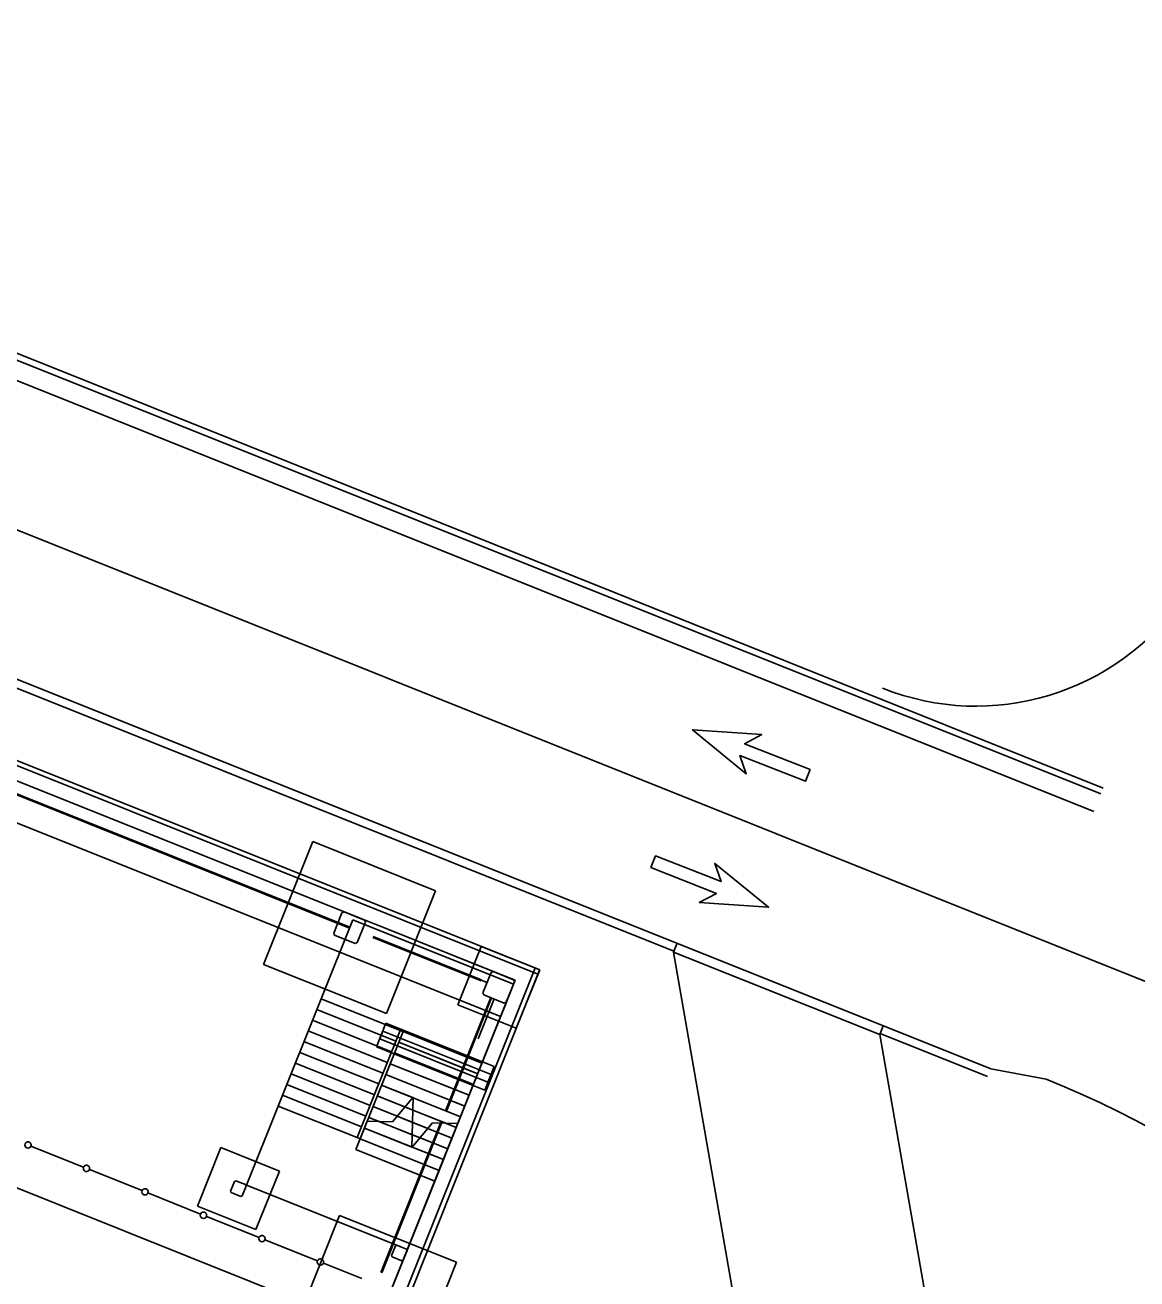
# Model space of a CAD drawing. Extents: x 468143 to 491361, y 1438528 to 1468730.
# Drawn here: x 489012 to 489100.3, y 1467133.7 to 1467233.2 of the extents above; entities that cross this region are included whole.
import ezdxf

# ---------------------------------------------------------------- set-up
doc = ezdxf.new("R2010")
doc.units = 0
doc.layers.add('Default', color=7, linetype='Continuous')
doc.layers.add('Xreference_dp', color=7, linetype='Continuous')

# ---------------------------------------------------------------- blocks, each defined once
blk = doc.blocks.new('DAMerge_2')
at = {"layer": 'Default'}
blk.add_lwpolyline([(0.707, -4.094), (0, -3.387), (3.948, 0.561), (2.416, 0.679), (7.307, 3.213), (4.773, -1.678), (4.655, -0.146), (0.707, -4.094)], dxfattribs=at)
blk = doc.blocks.new('DAMerge_6')
at = {"layer": 'Default'}
blk.add_lwpolyline([(0.707, -4.094), (0, -3.387), (3.948, 0.561), (2.416, 0.679), (7.307, 3.213), (4.773, -1.678), (4.655, -0.146), (0.707, -4.094)], dxfattribs=at)

msp = doc.modelspace()

# ---------------------------------------------------------------- linework, layer by layer
at = {"layer": 'Xreference_dp'}
for p, q in [((489096.834, 1467170.833), (488420.478, 1467441.418)), ((489117.984, 1467150.525), (488416.392, 1467431.205)), ((488416.392, 1467431.205), (489117.984, 1467150.525)), ((489088.663, 1467150.407), (488412.306, 1467420.992)), ((489063.519, 1467159.748), (488411.325, 1467420.666)), ((489097.577, 1467172.69), (488979.182, 1467220.056)), ((489097.391, 1467172.226), (488978.996, 1467219.591)), ((488871.705, 1467196.824), (489040.048, 1467129.477)), ((488988.308, 1467183.695), (489052.728, 1467157.923)), ((489052.867, 1467158.271), (488988.447, 1467184.043)), ((489038.267, 1467162.496), (488999.891, 1467177.849)), ((488999.62, 1467176.836), (489037.764, 1467161.576)), ((489037.795, 1467161.653), (488999.651, 1467176.913)), ((489034.851, 1467168.436), (489030.951, 1467158.687)), ((489030.951, 1467158.687), (489034.851, 1467168.436)), ((489044.6, 1467164.535), (489034.851, 1467168.436)), ((489034.851, 1467168.436), (489044.6, 1467164.535)), ((489040.7, 1467154.787), (489044.6, 1467164.535)), ((489044.6, 1467164.535), (489040.7, 1467154.787)), ((489035.52, 1467155.966), (489038.027, 1467162.233)), ((489037.172, 1467162.795), (489036.522, 1467161.17)), ((489037.334, 1467162.865), (489037.172, 1467162.795)), ((489038.959, 1467162.215), (489037.334, 1467162.865)), ((489038.027, 1467162.233), (489050.794, 1467157.126)), ((489039.029, 1467162.052), (489038.959, 1467162.215)), ((489038.379, 1467160.427), (489039.029, 1467162.052)), ((489049.177, 1467158.132), (489039.892, 1467161.846)), ((489036.522, 1467161.17), (489036.591, 1467161.008)), ((489036.591, 1467161.008), (489038.216, 1467160.358)), ((489038.216, 1467160.358), (489038.379, 1467160.427)), ((489039.621, 1467160.833), (489048.209, 1467157.397)), ((489048.24, 1467157.474), (489039.652, 1467160.91)), ((489063.488, 1467159.671), (489063.767, 1467160.367)), ((489048.221, 1467160.125), (489046.363, 1467155.483)), ((489046.363, 1467155.483), (489048.221, 1467160.125)), ((489052.863, 1467158.268), (489048.221, 1467160.125)), ((489048.221, 1467160.125), (489052.863, 1467158.268)), ((489063.488, 1467159.671), (489070.467, 1467119.729)), ((489079.86, 1467153.121), (489063.488, 1467159.671)), ((489030.951, 1467158.687), (489040.7, 1467154.787)), ((489040.7, 1467154.787), (489030.951, 1467158.687)), ((489052.488, 1467158.333), (489041.747, 1467131.485)), ((489051.006, 1467153.626), (489052.863, 1467158.268)), ((489052.863, 1467158.268), (489051.006, 1467153.626)), ((489042.096, 1467131.346), (489052.836, 1467158.194)), ((489048.24, 1467157.474), (489048.209, 1467157.397)), ((489048.225, 1467157.436), (489048.689, 1467157.25)), ((489049.01, 1467158.059), (489048.36, 1467156.434)), ((489049.172, 1467158.129), (489049.01, 1467158.059)), ((489050.797, 1467157.479), (489049.172, 1467158.129)), ((489050.217, 1467155.691), (489050.867, 1467157.316)), ((489050.867, 1467157.316), (489050.797, 1467157.479)), ((489050.794, 1467157.126), (489048.286, 1467150.859)), ((489048.36, 1467156.434), (489048.429, 1467156.272)), ((489048.429, 1467156.272), (489050.054, 1467155.622)), ((489032.115, 1467147.455), (489035.52, 1467155.966)), ((489041.787, 1467153.459), (489035.52, 1467155.966)), ((489048.975, 1467156.058), (489045.385, 1467147.083)), ((489045.462, 1467147.052), (489049.053, 1467156.027)), ((489046.363, 1467155.483), (489051.006, 1467153.626)), ((489051.006, 1467153.626), (489046.363, 1467155.483)), ((489047.986, 1467152.799), (489049.246, 1467155.95)), ((489048.286, 1467150.859), (489050.221, 1467155.695)), ((489050.054, 1467155.622), (489050.217, 1467155.691)), ((489041.106, 1467151.757), (489034.839, 1467154.264)), ((489041.447, 1467152.608), (489035.18, 1467155.115)), ((489040.766, 1467150.906), (489034.499, 1467153.413)), ((489042.019, 1467153.366), (489038.274, 1467144.004)), ((489038.382, 1467144.948), (489041.787, 1467153.459)), ((489042.019, 1467153.366), (489038.615, 1467144.855)), ((489039.918, 1467152.16), (489040.661, 1467154.017)), ((489040.413, 1467153.398), (489040.166, 1467152.779)), ((489040.413, 1467153.398), (489040.166, 1467152.779)), ((489049.001, 1467149.962), (489040.413, 1467153.398)), ((489049.001, 1467149.962), (489040.413, 1467153.398)), ((489049.249, 1467150.581), (489040.661, 1467154.017)), ((489041.787, 1467153.459), (489042.019, 1467153.366)), ((489042.019, 1467153.366), (489048.286, 1467150.859)), ((489042.019, 1467153.366), (489047.089, 1467151.338)), ((489079.86, 1467153.121), (489080.138, 1467153.817)), ((489040.425, 1467150.055), (489034.158, 1467152.562)), ((489040.166, 1467152.779), (489048.754, 1467149.343)), ((489040.166, 1467152.779), (489048.754, 1467149.343)), ((489041.679, 1467152.515), (489047.946, 1467150.008)), ((489041.679, 1467152.515), (489046.749, 1467150.487)), ((489079.86, 1467153.121), (489086.838, 1467113.179)), ((489088.415, 1467149.788), (489079.891, 1467153.198)), ((489040.085, 1467149.204), (489033.818, 1467151.711)), ((489039.918, 1467152.16), (489048.506, 1467148.724)), ((489041.338, 1467151.664), (489047.606, 1467149.157)), ((489041.338, 1467151.664), (489046.409, 1467149.635)), ((489047.163, 1467151.308), (489048.286, 1467150.859)), ((489039.744, 1467148.352), (489033.477, 1467150.86)), ((489040.998, 1467150.813), (489047.265, 1467148.306)), ((489040.998, 1467150.813), (489046.073, 1467148.782)), ((489048.286, 1467150.859), (489044.541, 1467141.497)), ((489048.286, 1467150.859), (489044.882, 1467142.348)), ((489046.823, 1467150.457), (489047.946, 1467150.008)), ((489049.249, 1467150.581), (489048.506, 1467148.724)), ((489093.075, 1467149.58), (489088.663, 1467150.407)), ((489039.404, 1467147.501), (489033.137, 1467150.009)), ((489040.657, 1467149.962), (489046.925, 1467147.455)), ((489040.657, 1467149.962), (489045.733, 1467147.931)), ((489046.482, 1467149.606), (489047.606, 1467149.157)), ((489048.754, 1467149.343), (489049.001, 1467149.962)), ((489048.754, 1467149.343), (489049.001, 1467149.962)), ((489038.723, 1467145.799), (489032.456, 1467148.306)), ((489039.063, 1467146.65), (489032.796, 1467149.157)), ((489040.317, 1467149.111), (489046.584, 1467146.603)), ((489040.317, 1467149.111), (489042.793, 1467148.12)), ((489046.138, 1467148.756), (489047.265, 1467148.306)), ((489029.608, 1467141.188), (489032.115, 1467147.455)), ((489038.382, 1467144.948), (489032.115, 1467147.455)), ((489039.636, 1467147.408), (489045.903, 1467144.901)), ((489039.636, 1467147.408), (489041.547, 1467146.644)), ((489039.976, 1467148.26), (489046.244, 1467145.752)), ((489039.976, 1467148.26), (489042.17, 1467147.382)), ((489042.821, 1467148.154), (489041.17, 1467146.196)), ((489042.17, 1467147.382), (489042.795, 1467147.132)), ((489042.718, 1467144.156), (489042.821, 1467148.154)), ((489042.793, 1467148.12), (489042.82, 1467148.109)), ((489042.82, 1467148.109), (489046.584, 1467146.603)), ((489045.797, 1467147.905), (489046.925, 1467147.455)), ((489039.296, 1467146.557), (489045.563, 1467144.05)), ((489039.296, 1467146.557), (489040.131, 1467146.223)), ((489041.547, 1467146.644), (489042.77, 1467146.155)), ((489042.795, 1467147.132), (489045.408, 1467146.087)), ((489038.955, 1467145.706), (489045.222, 1467143.199)), ((489038.955, 1467145.706), (489042.719, 1467144.2)), ((489041.17, 1467146.196), (489039.172, 1467146.248)), ((489040.131, 1467146.223), (489042.744, 1467145.178)), ((489044.99, 1467146.097), (489040.247, 1467134.24)), ((489040.324, 1467134.209), (489045.079, 1467146.095)), ((489042.715, 1467136.932), (489046.367, 1467146.062)), ((489044.369, 1467146.114), (489042.718, 1467144.156)), ((489042.77, 1467146.155), (489043.992, 1467145.666)), ((489043.992, 1467145.666), (489045.903, 1467144.901)), ((489046.367, 1467146.062), (489044.369, 1467146.114)), ((489045.408, 1467146.087), (489046.244, 1467145.752)), ((489038.615, 1467144.855), (489038.382, 1467144.948)), ((489038.615, 1467144.855), (489044.882, 1467142.348)), ((489038.615, 1467144.855), (489044.882, 1467142.348)), ((489042.744, 1467145.178), (489043.369, 1467144.928)), ((489043.369, 1467144.928), (489045.563, 1467144.05)), ((489012.486, 1467144.269), (489016.664, 1467142.597)), ((489016.664, 1467142.597), (489012.486, 1467144.269)), ((489027.561, 1467144.156), (489025.704, 1467139.514)), ((489032.203, 1467142.299), (489027.561, 1467144.156)), ((489038.274, 1467144.004), (489044.541, 1467141.497)), ((489042.719, 1467144.2), (489042.746, 1467144.189)), ((489042.746, 1467144.189), (489045.222, 1467143.199)), ((489017.128, 1467142.411), (489021.306, 1467140.74)), ((489021.306, 1467140.74), (489017.128, 1467142.411)), ((489030.346, 1467137.657), (489032.203, 1467142.299)), ((489044.882, 1467142.348), (489042.374, 1467136.081)), ((489028.644, 1467141.479), (489028.335, 1467140.705)), ((489028.753, 1467141.526), (489028.644, 1467141.479)), ((489029.526, 1467141.216), (489028.753, 1467141.526)), ((489021.77, 1467140.554), (489025.948, 1467138.883)), ((489025.948, 1467138.883), (489021.77, 1467140.554)), ((489028.335, 1467140.705), (489028.381, 1467140.597)), ((489028.381, 1467140.597), (489029.155, 1467140.288)), ((489029.155, 1467140.288), (489029.263, 1467140.334)), ((489029.263, 1467140.334), (489029.573, 1467141.108)), ((489029.573, 1467141.108), (489029.526, 1467141.216)), ((489042.374, 1467136.081), (489029.608, 1467141.188)), ((489025.704, 1467139.514), (489030.346, 1467137.657)), ((489026.412, 1467138.697), (489030.591, 1467137.025)), ((489030.591, 1467137.025), (489026.412, 1467138.697)), ((489036.985, 1467138.771), (489033.27, 1467129.486)), ((489033.27, 1467129.486), (489036.985, 1467138.771)), ((489046.269, 1467135.056), (489036.985, 1467138.771)), ((489036.985, 1467138.771), (489046.269, 1467135.056)), ((489031.055, 1467136.84), (489035.233, 1467135.168)), ((489035.233, 1467135.168), (489031.055, 1467136.84)), ((489041.41, 1467136.372), (489041.101, 1467135.598)), ((489041.519, 1467136.418), (489041.41, 1467136.372)), ((489042.293, 1467136.109), (489041.519, 1467136.418)), ((489041.101, 1467135.598), (489041.147, 1467135.49)), ((489041.147, 1467135.49), (489041.921, 1467135.18)), ((489041.399, 1467133.644), (489042.405, 1467136.158)), ((489042.029, 1467135.227), (489042.339, 1467136)), ((489042.339, 1467136), (489042.293, 1467136.109)), ((489035.697, 1467134.983), (489038.753, 1467133.76)), ((489038.753, 1467133.76), (489035.697, 1467134.983)), ((489041.921, 1467135.18), (489042.029, 1467135.227)), ((489042.555, 1467125.772), (489046.269, 1467135.056)), ((489046.269, 1467135.056), (489042.555, 1467125.772))]:
    msp.add_line(p, q, dxfattribs=at)
msp.add_lwpolyline([(488175.268, 1467102.238), (488809.482, 1466848.513), (488820.718, 1466876.599), (488922.306, 1466835.957), (489050.918, 1467157.435), (488315.116, 1467451.802)], close=True, dxfattribs=at)
msp.add_lwpolyline([(488933.248, 1466863.33), (489049.763, 1467154.57), (489049.763, 1467154.57), (488857.891, 1467231.33)], dxfattribs=at)
for centre, radius, start, end in [((489087.504, 1467199.184), 20, 248.22722, 325.31225), ((489087.504, 1467199.184), 20, 248.22722, 325.31225), ((489065.255, 1467079.93), 75, 30.18396, 68.22722), ((489065.255, 1467079.93), 75, 30.18396, 68.22722), ((489012.254, 1467144.361), 0.25, 158.19552, 338.19552), ((489012.254, 1467144.361), 0.25, 338.19552, 158.19552), ((489016.896, 1467142.504), 0.25, 158.19552, 338.19552), ((489016.896, 1467142.504), 0.25, 338.19552, 158.19552), ((489021.538, 1467140.647), 0.25, 158.19552, 338.19552), ((489021.538, 1467140.647), 0.25, 338.19552, 158.19552), ((489026.18, 1467138.79), 0.25, 158.19552, 338.19552), ((489026.18, 1467138.79), 0.25, 338.19552, 158.19552), ((489030.823, 1467136.933), 0.25, 158.19552, 338.19552), ((489030.823, 1467136.933), 0.25, 338.19552, 158.19552), ((489035.465, 1467135.075), 0.25, 158.19552, 338.19552), ((489035.465, 1467135.075), 0.25, 338.19552, 158.19552)]:
    msp.add_arc(centre, radius, start, end, dxfattribs=at)

# ---------------------------------------------------------------- block references
for name, p, rotation in [('DAMerge_2', (489070.851, 1467171.878), 113.5156111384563), ('DAMerge_6', (489070.851, 1467171.878), 113.5156111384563), ('DAMerge_2', (489065.166, 1467168.656), -66.48438886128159), ('DAMerge_6', (489065.166, 1467168.656), -66.48438886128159)]:
    msp.add_blockref(name, p, dxfattribs=dict(at, rotation=rotation))

doc.saveas('drawing.dxf')
